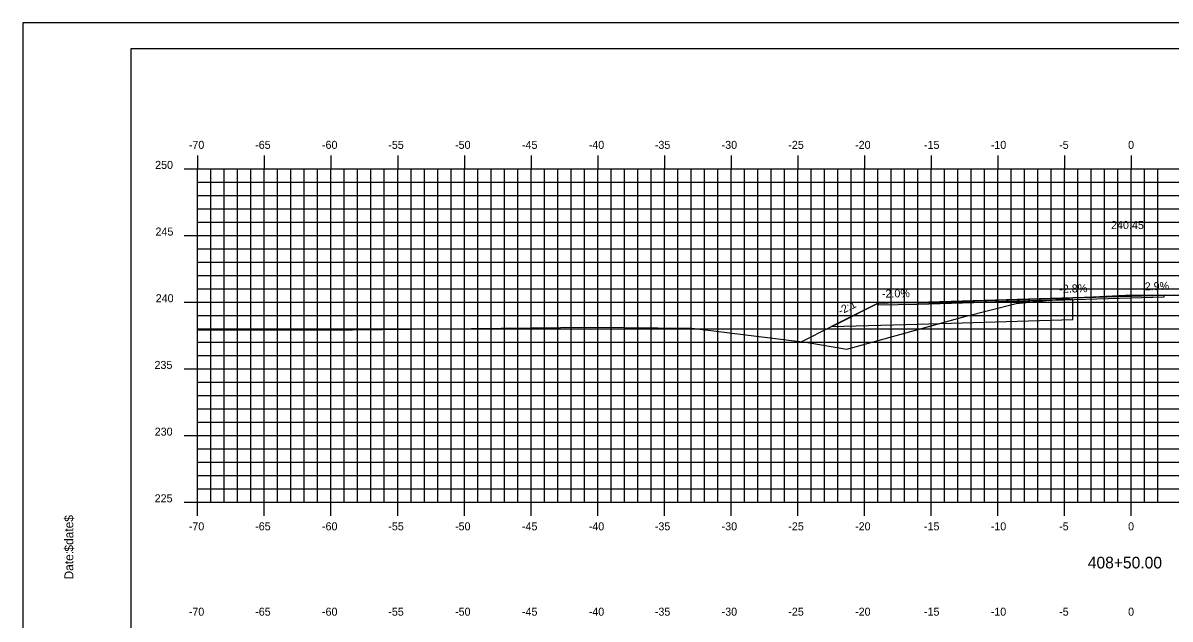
# Model space of a CAD drawing. Extents: x 1168600 to 1177589, y 610178 to 611246.
# Drawn here: x 1171776 to 1171862, y 610965.8 to 611010.5 of the extents above; entities that cross this region are included whole.
import ezdxf

# ---------------------------------------------------------------- set-up
doc = ezdxf.new("R2010")
doc.units = 0
for name, color, linetype in [('_Construction', 7, 'Continuous'), ('_Station Equation', 7, 'Continuous'), ('ANNOTATION', 7, 'Continuous'), ('D_Roadway_Centerline_Text', 7, 'Continuous'), ('D_Roadway_Edge_TW', 7, 'Continuous'), ('D_Roadway_SubGrade', 7, 'Continuous'), ('D_Slope_Direction', 7, 'Continuous'), ('D_Text_Standard', 7, 'Continuous'), ('H_V ANNOTATION', 7, 'Continuous'), ('MAJOR', 7, 'Continuous'), ('MATCH LINES', 7, 'Continuous'), ('MINOR', 7, 'Continuous')]:
    doc.layers.add(name, color=color, linetype=linetype)

msp = doc.modelspace()

# ---------------------------------------------------------------- linework, layer by layer
at = {"layer": '_Construction'}
for p, q in [((1171944.045, 611008.596), (1171784.045, 611008.596)), ((1171784.045, 611008.596), (1171784.045, 610903.596))]:
    msp.add_line(p, q, dxfattribs=at)
msp.add_lwpolyline([(1171775.952, 610900.537), (1171945.952, 610900.537), (1171945.952, 611010.537), (1171775.952, 611010.537)], close=True, dxfattribs=at)
at = {"layer": '_Station Equation'}
for points in [[(1171789.045, 610987.525), (1171800.667, 610987.535), (1171818.473, 610987.738), (1171826.097, 610987.654), (1171834.786, 610986.575), (1171837.71, 610986.086), (1171846.577, 610988.516), (1171850.404, 610989.495), (1171853.134, 610989.783), (1171854.656, 610989.922), (1171856.153, 610990), (1171858.611, 610990.128), (1171861.199, 610990.122), (1171863.635, 610990.117)], [(1171789.045, 610987.525), (1171800.666, 610987.535), (1171818.474, 610987.738), (1171826.097, 610987.654), (1171834.786, 610986.575), (1171837.71, 610986.086), (1171846.577, 610988.516), (1171850.404, 610989.495), (1171853.134, 610989.783), (1171854.656, 610989.922), (1171856.152, 610990), (1171858.611, 610990.128), (1171861.198, 610990.122), (1171863.635, 610990.117)]]:
    msp.add_lwpolyline(points, dxfattribs=at)
at = {"layer": 'D_Roadway_Edge_TW'}
msp.add_lwpolyline([(1171861.499, 610990.122), (1171854.656, 610989.922), (1171843.045, 610989.589), (1171840.057, 610989.529), (1171840.057, 610989.404), (1171843.045, 610989.464), (1171861.499, 610989.997)], close=True, dxfattribs=at)
msp.add_lwpolyline([(1171861.499, 610990.122), (1171854.656, 610989.922), (1171843.045, 610989.589), (1171840.057, 610989.529), (1171840.057, 610989.404), (1171843.045, 610989.464), (1171861.499, 610989.997)], close=True, dxfattribs=at)
msp.add_lwpolyline([(1171861.499, 610990.122), (1171854.656, 610989.922), (1171843.045, 610989.589), (1171843.045, 610989.464), (1171861.499, 610989.997), (1171861.499, 610990.122)], dxfattribs=at)
msp.add_lwpolyline([(1171861.499, 610990.122), (1171854.656, 610989.922), (1171843.045, 610989.589), (1171843.045, 610989.464), (1171861.499, 610989.997), (1171861.499, 610990.122)], dxfattribs=at)
at = {"layer": 'D_Roadway_SubGrade'}
msp.add_lwpolyline([(1171843.045, 610989.589), (1171840.057, 610989.529), (1171836.578, 610987.781), (1171843.045, 610987.964), (1171854.656, 610988.297), (1171854.656, 610989.797), (1171843.045, 610989.464)], close=True, dxfattribs=at)
msp.add_lwpolyline([(1171843.045, 610989.589), (1171840.057, 610989.529), (1171836.578, 610987.781), (1171843.045, 610987.964), (1171854.656, 610988.297), (1171854.656, 610989.797), (1171843.045, 610989.464)], close=True, dxfattribs=at)
at = {"layer": 'D_Slope_Direction'}
msp.add_lwpolyline([(1171843.045, 610989.589), (1171840.057, 610989.529)], dxfattribs=at)
msp.add_lwpolyline([(1171843.045, 610989.589), (1171840.057, 610989.529)], dxfattribs=at)
at = {"layer": 'D_Text_Standard'}
msp.add_lwpolyline([(1171834.297, 610986.636), (1171836.578, 610987.781), (1171837.039, 610988.013), (1171840.057, 610989.529), (1171840.809, 610989.544), (1171843.045, 610989.589), (1171849.032, 610989.762), (1171854.656, 610989.922), (1171860.686, 610990.099), (1171861.499, 610990.122)], dxfattribs=at)
at = {"layer": 'MAJOR'}
for p, q in [((1171789.045, 611000.598), (1171789.045, 610999.596)), ((1171794.045, 611000.598), (1171794.045, 610999.596)), ((1171799.045, 611000.598), (1171799.045, 610999.596)), ((1171804.045, 611000.598), (1171804.045, 610999.596)), ((1171809.045, 611000.598), (1171809.045, 610999.596)), ((1171814.045, 611000.598), (1171814.045, 610999.596)), ((1171819.045, 611000.598), (1171819.045, 610999.596)), ((1171824.045, 611000.598), (1171824.045, 610999.596)), ((1171829.045, 611000.598), (1171829.045, 610999.596)), ((1171834.045, 611000.598), (1171834.045, 610999.596)), ((1171839.045, 611000.598), (1171839.045, 610999.596)), ((1171844.045, 611000.598), (1171844.045, 610999.596)), ((1171849.045, 611000.598), (1171849.045, 610999.596)), ((1171854.045, 611000.598), (1171854.045, 610999.596)), ((1171859.045, 611000.598), (1171859.045, 610999.596)), ((1171788.043, 610999.596), (1171789.045, 610999.596)), ((1171789.045, 610999.596), (1171929.045, 610999.596)), ((1171789.045, 610974.596), (1171789.045, 610999.596)), ((1171789.045, 610974.596), (1171789.045, 610999.596)), ((1171789.045, 610999.596), (1171929.045, 610999.596)), ((1171794.045, 610974.596), (1171794.045, 610999.596)), ((1171799.045, 610974.596), (1171799.045, 610999.596)), ((1171804.045, 610974.596), (1171804.045, 610999.596)), ((1171809.045, 610974.596), (1171809.045, 610999.596)), ((1171814.045, 610974.596), (1171814.045, 610999.596)), ((1171819.045, 610974.596), (1171819.045, 610999.596)), ((1171824.045, 610974.596), (1171824.045, 610999.596)), ((1171829.045, 610974.596), (1171829.045, 610999.596)), ((1171834.045, 610974.596), (1171834.045, 610999.596)), ((1171839.045, 610974.596), (1171839.045, 610999.596)), ((1171844.045, 610974.596), (1171844.045, 610999.596)), ((1171849.045, 610974.596), (1171849.045, 610999.596)), ((1171854.045, 610974.596), (1171854.045, 610999.596)), ((1171859.045, 610974.596), (1171859.045, 610999.596)), ((1171788.043, 610994.596), (1171789.045, 610994.596)), ((1171789.045, 610994.596), (1171929.045, 610994.596)), ((1171788.043, 610989.596), (1171789.045, 610989.596)), ((1171789.045, 610989.596), (1171929.045, 610989.596)), ((1171788.043, 610984.596), (1171789.045, 610984.596)), ((1171789.045, 610984.596), (1171929.045, 610984.596)), ((1171788.043, 610979.596), (1171789.045, 610979.596)), ((1171789.045, 610979.596), (1171929.045, 610979.596)), ((1171788.043, 610974.596), (1171789.045, 610974.596)), ((1171789.045, 610974.596), (1171929.045, 610974.596)), ((1171789.045, 610974.596), (1171929.045, 610974.596)), ((1171789.045, 610973.594), (1171789.045, 610974.596)), ((1171794.045, 610973.594), (1171794.045, 610974.596)), ((1171799.045, 610973.594), (1171799.045, 610974.596)), ((1171804.045, 610973.594), (1171804.045, 610974.596)), ((1171809.045, 610973.594), (1171809.045, 610974.596)), ((1171814.045, 610973.594), (1171814.045, 610974.596)), ((1171819.045, 610973.594), (1171819.045, 610974.596)), ((1171824.045, 610973.594), (1171824.045, 610974.596)), ((1171829.045, 610973.594), (1171829.045, 610974.596)), ((1171834.045, 610973.594), (1171834.045, 610974.596)), ((1171839.045, 610973.594), (1171839.045, 610974.596)), ((1171844.045, 610973.594), (1171844.045, 610974.596)), ((1171849.045, 610973.594), (1171849.045, 610974.596)), ((1171854.045, 610973.594), (1171854.045, 610974.596)), ((1171859.045, 610973.594), (1171859.045, 610974.596))]:
    msp.add_line(p, q, dxfattribs=at)
at = {"layer": 'MATCH LINES'}
msp.add_lwpolyline([(1171843.045, 610989.589), (1171843.045, 610989.464)], dxfattribs=at)
msp.add_lwpolyline([(1171843.045, 610989.589), (1171843.045, 610989.464)], dxfattribs=at)
at = {"layer": 'MINOR'}
for p, q in [((1171790.045, 610974.596), (1171790.045, 610999.596)), ((1171791.045, 610974.596), (1171791.045, 610999.596)), ((1171792.045, 610974.596), (1171792.045, 610999.596)), ((1171793.045, 610974.596), (1171793.045, 610999.596)), ((1171795.045, 610974.596), (1171795.045, 610999.596)), ((1171796.045, 610974.596), (1171796.045, 610999.596)), ((1171797.045, 610974.596), (1171797.045, 610999.596)), ((1171798.045, 610974.596), (1171798.045, 610999.596)), ((1171800.045, 610974.596), (1171800.045, 610999.596)), ((1171801.045, 610974.596), (1171801.045, 610999.596)), ((1171802.045, 610974.596), (1171802.045, 610999.596)), ((1171803.045, 610974.596), (1171803.045, 610999.596)), ((1171805.045, 610974.596), (1171805.045, 610999.596)), ((1171806.045, 610974.596), (1171806.045, 610999.596)), ((1171807.045, 610974.596), (1171807.045, 610999.596)), ((1171808.045, 610974.596), (1171808.045, 610999.596)), ((1171810.045, 610974.596), (1171810.045, 610999.596)), ((1171811.045, 610974.596), (1171811.045, 610999.596)), ((1171812.045, 610974.596), (1171812.045, 610999.596)), ((1171813.045, 610974.596), (1171813.045, 610999.596)), ((1171815.045, 610974.596), (1171815.045, 610999.596)), ((1171816.045, 610974.596), (1171816.045, 610999.596)), ((1171817.045, 610974.596), (1171817.045, 610999.596)), ((1171818.045, 610974.596), (1171818.045, 610999.596)), ((1171820.045, 610974.596), (1171820.045, 610999.596)), ((1171821.045, 610974.596), (1171821.045, 610999.596)), ((1171822.045, 610974.596), (1171822.045, 610999.596)), ((1171823.045, 610974.596), (1171823.045, 610999.596)), ((1171825.045, 610974.596), (1171825.045, 610999.596)), ((1171826.045, 610974.596), (1171826.045, 610999.596)), ((1171827.045, 610974.596), (1171827.045, 610999.596)), ((1171828.045, 610974.596), (1171828.045, 610999.596)), ((1171830.045, 610974.596), (1171830.045, 610999.596)), ((1171831.045, 610974.596), (1171831.045, 610999.596)), ((1171832.045, 610974.596), (1171832.045, 610999.596)), ((1171833.045, 610974.596), (1171833.045, 610999.596)), ((1171835.045, 610974.596), (1171835.045, 610999.596)), ((1171836.045, 610974.596), (1171836.045, 610999.596)), ((1171837.045, 610974.596), (1171837.045, 610999.596)), ((1171838.045, 610974.596), (1171838.045, 610999.596)), ((1171840.045, 610974.596), (1171840.045, 610999.596)), ((1171841.045, 610974.596), (1171841.045, 610999.596)), ((1171842.045, 610974.596), (1171842.045, 610999.596)), ((1171843.045, 610974.596), (1171843.045, 610999.596)), ((1171845.045, 610974.596), (1171845.045, 610999.596)), ((1171846.045, 610974.596), (1171846.045, 610999.596)), ((1171847.045, 610974.596), (1171847.045, 610999.596)), ((1171848.045, 610974.596), (1171848.045, 610999.596)), ((1171850.045, 610974.596), (1171850.045, 610999.596)), ((1171851.045, 610974.596), (1171851.045, 610999.596)), ((1171852.045, 610974.596), (1171852.045, 610999.596)), ((1171853.045, 610974.596), (1171853.045, 610999.596)), ((1171855.045, 610974.596), (1171855.045, 610999.596)), ((1171856.045, 610974.596), (1171856.045, 610999.596)), ((1171857.045, 610974.596), (1171857.045, 610999.596)), ((1171858.045, 610974.596), (1171858.045, 610999.596)), ((1171860.045, 610974.596), (1171860.045, 610999.596)), ((1171861.045, 610974.596), (1171861.045, 610999.596)), ((1171789.045, 610998.596), (1171929.045, 610998.596)), ((1171789.045, 610998.596), (1171790.047, 610998.596)), ((1171789.045, 610997.596), (1171929.045, 610997.596)), ((1171789.045, 610997.596), (1171790.047, 610997.596)), ((1171789.045, 610996.596), (1171929.045, 610996.596)), ((1171789.045, 610996.596), (1171790.047, 610996.596)), ((1171789.045, 610995.596), (1171929.045, 610995.596)), ((1171789.045, 610995.596), (1171790.047, 610995.596)), ((1171789.045, 610993.596), (1171929.045, 610993.596)), ((1171789.045, 610993.596), (1171790.047, 610993.596)), ((1171789.045, 610992.596), (1171929.045, 610992.596)), ((1171789.045, 610992.596), (1171790.047, 610992.596)), ((1171789.045, 610991.596), (1171929.045, 610991.596)), ((1171789.045, 610991.596), (1171790.047, 610991.596)), ((1171789.045, 610990.596), (1171929.045, 610990.596)), ((1171789.045, 610990.596), (1171790.047, 610990.596)), ((1171789.045, 610988.596), (1171929.045, 610988.596)), ((1171789.045, 610988.596), (1171790.047, 610988.596)), ((1171789.045, 610987.596), (1171929.045, 610987.596)), ((1171789.045, 610987.596), (1171790.047, 610987.596)), ((1171789.045, 610986.596), (1171929.045, 610986.596)), ((1171789.045, 610986.596), (1171790.047, 610986.596)), ((1171789.045, 610985.596), (1171929.045, 610985.596)), ((1171789.045, 610985.596), (1171790.047, 610985.596)), ((1171789.045, 610983.596), (1171929.045, 610983.596)), ((1171789.045, 610983.596), (1171790.047, 610983.596)), ((1171789.045, 610982.596), (1171929.045, 610982.596)), ((1171789.045, 610982.596), (1171790.047, 610982.596)), ((1171789.045, 610981.596), (1171929.045, 610981.596)), ((1171789.045, 610981.596), (1171790.047, 610981.596)), ((1171789.045, 610980.596), (1171929.045, 610980.596)), ((1171789.045, 610980.596), (1171790.047, 610980.596)), ((1171789.045, 610978.596), (1171929.045, 610978.596)), ((1171789.045, 610978.596), (1171790.047, 610978.596)), ((1171789.045, 610977.596), (1171929.045, 610977.596)), ((1171789.045, 610977.596), (1171790.047, 610977.596)), ((1171789.045, 610976.596), (1171929.045, 610976.596)), ((1171789.045, 610976.596), (1171790.047, 610976.596)), ((1171789.045, 610975.596), (1171929.045, 610975.596)), ((1171789.045, 610975.596), (1171790.047, 610975.596))]:
    msp.add_line(p, q, dxfattribs=at)

# ---------------------------------------------------------------- texts
at = {"layer": '_Construction'}
for s, p in [('$date$', (1171779.73, 610970.901)), ('Date:', (1171779.73, 610968.813))]:
    msp.add_text(s, height=0.6696, rotation=90, dxfattribs=at).set_placement(p)
at = {"layer": 'ANNOTATION'}
for s, rotation, p in [('-2.0%', 1.15785, (1171840.354, 610989.935)), ('-2.8%', 1.65245, (1171853.654, 610990.296)), ('2.9%', 1.63799, (1171860.059, 610990.481)), ('-2:1', 26.67619, (1171837.246, 610988.636))]:
    msp.add_text(s, height=0.6, rotation=rotation, dxfattribs=at).set_placement(p)
at = {"layer": 'D_Roadway_Centerline_Text'}
msp.add_text('240.45', height=0.6, dxfattribs=at).set_placement((1171857.528, 610995.082))
at = {"layer": 'H_V ANNOTATION'}
for s, height, p in [('-70', 0.6, (1171788.387, 611001.096)), ('-65', 0.6, (1171793.363, 611001.096)), ('-60', 0.6, (1171798.371, 611001.096)), ('-55', 0.6, (1171803.341, 611001.096)), ('-50', 0.6, (1171808.349, 611001.096)), ('-45', 0.6, (1171813.363, 611001.096)), ('-40', 0.6, (1171818.371, 611001.096)), ('-35', 0.6, (1171823.325, 611001.096)), ('-30', 0.6, (1171828.333, 611001.096)), ('-25', 0.6, (1171833.331, 611001.096)), ('-20', 0.6, (1171838.339, 611001.096)), ('-15', 0.6, (1171843.502, 611001.096)), ('-10', 0.6, (1171848.51, 611001.096)), ('-5', 0.6, (1171853.636, 611001.096)), ('0', 0.6, (1171858.804, 611001.096)), ('250', 0.6, (1171785.864, 610999.596)), ('245', 0.6, (1171785.891, 610994.596)), ('240', 0.6, (1171785.907, 610989.596)), ('235', 0.6, (1171785.816, 610984.596)), ('230', 0.6, (1171785.832, 610979.596)), ('225', 0.6, (1171785.827, 610974.596)), ('-70', 0.6, (1171788.387, 610972.496)), ('-65', 0.6, (1171793.363, 610972.496)), ('-60', 0.6, (1171798.371, 610972.496)), ('-55', 0.6, (1171803.341, 610972.496)), ('-50', 0.6, (1171808.349, 610972.496)), ('-45', 0.6, (1171813.363, 610972.496)), ('-40', 0.6, (1171818.371, 610972.496)), ('-35', 0.6, (1171823.325, 610972.496)), ('-30', 0.6, (1171828.333, 610972.496)), ('-25', 0.6, (1171833.331, 610972.496)), ('-20', 0.6, (1171838.339, 610972.496)), ('-15', 0.6, (1171843.502, 610972.496)), ('-10', 0.6, (1171848.51, 610972.496)), ('-5', 0.6, (1171853.636, 610972.496)), ('0', 0.6, (1171858.804, 610972.496)), ('408+50.00', 0.875, (1171855.783, 610969.639)), ('-70', 0.6, (1171788.387, 610966.096)), ('-65', 0.6, (1171793.363, 610966.096)), ('-60', 0.6, (1171798.371, 610966.096)), ('-55', 0.6, (1171803.341, 610966.096)), ('-50', 0.6, (1171808.349, 610966.096)), ('-45', 0.6, (1171813.363, 610966.096)), ('-40', 0.6, (1171818.371, 610966.096)), ('-35', 0.6, (1171823.325, 610966.096)), ('-30', 0.6, (1171828.333, 610966.096)), ('-25', 0.6, (1171833.331, 610966.096)), ('-20', 0.6, (1171838.339, 610966.096)), ('-15', 0.6, (1171843.502, 610966.096)), ('-10', 0.6, (1171848.51, 610966.096)), ('-5', 0.6, (1171853.636, 610966.096)), ('0', 0.6, (1171858.804, 610966.096))]:
    msp.add_text(s, height=height, dxfattribs=at).set_placement(p)

doc.saveas('drawing.dxf')
